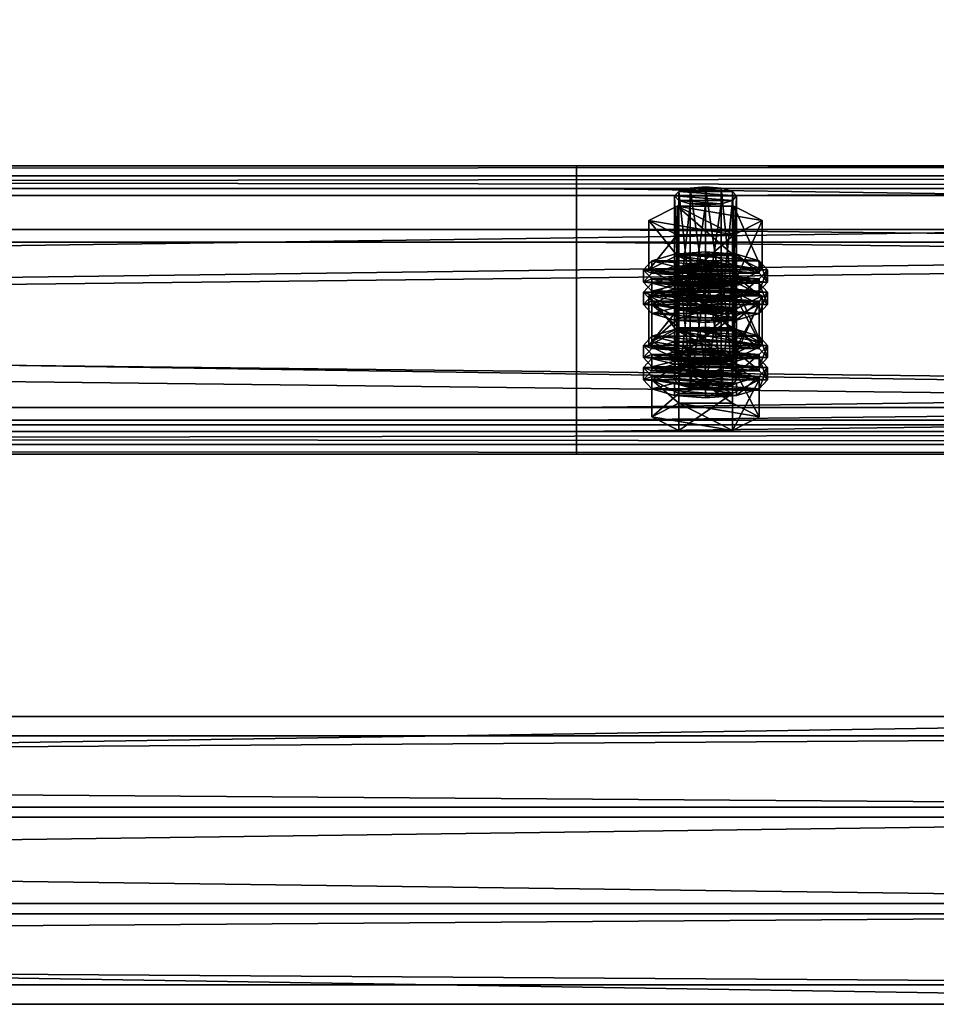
# Model space of a CAD drawing. Header units: millimetres. Extents: x 60485 to 71303, y 100 to 16900.
# Tile 521 of 656: x 62792 to 62970, y 13572 to 13763. Entities that reach past the tile are written whole.
import ezdxf

# ---------------------------------------------------------------- set-up
doc = ezdxf.new("R2010")
doc.units = ezdxf.units.MM
for name, color, linetype in [('13', 7, 'Continuous'), ('3', 7, 'Continuous'), ('4', 7, 'Continuous'), ('9', 7, 'Continuous')]:
    doc.layers.add(name, color=color, linetype=linetype)

msp = doc.modelspace()

# ---------------------------------------------------------------- meshes
at = {"layer": '13', "color": 7}
mesh = msp.add_polyface(dxfattribs=at)
corners = [(62925, 13727.08, 4059.13), (62922, 13727.31, 4059.9), (62922, 13706.28, 4066.34), (62919.8, 13727.96, 4062), (62919.8, 13706.92, 4068.44), (62919, 13728.83, 4064.87), (62919, 13707.8, 4071.31), (62919.8, 13729.71, 4067.74), (62919.8, 13708.67, 4074.17), (62922, 13730.35, 4069.84), (62922, 13709.32, 4076.27), (62925, 13730.59, 4070.61), (62925, 13709.55, 4077.04), (62928, 13727.31, 4059.9), (62930.2, 13727.96, 4062), (62931, 13728.83, 4064.87), (62930.2, 13729.71, 4067.74), (62928, 13730.35, 4069.84), (62930.48, 13721.27, 4057.25), (62919.52, 13721.27, 4057.25), (62919.52, 13711.71, 4060.17), (62914.03, 13724.05, 4066.33), (62914.03, 13714.49, 4069.26), (62919.52, 13726.83, 4075.42), (62919.52, 13717.27, 4078.34), (62930.48, 13717.27, 4078.34), (62930.48, 13711.71, 4060.17), (62914.61, 13711.94, 4076.31), (62935.39, 13711.94, 4076.31), (62919, 13713.23, 4080.51), (62931, 13713.23, 4080.51), (62925, 13713.7, 4082.05), (62914.61, 13712.73, 4063.52), (62913, 13714.49, 4069.26), (62913, 13712.1, 4069.99), (62914.61, 13716.24, 4075), (62914.61, 13713.85, 4075.73), (62919, 13717.53, 4079.2), (62919, 13715.14, 4079.93), (62925, 13718, 4080.73), (62925, 13715.61, 4081.46), (62935.39, 13712.73, 4063.52), (62937, 13714.49, 4069.26), (62935.39, 13716.24, 4075), (62931, 13717.53, 4079.2), (62935.39, 13713.85, 4075.73), (62937, 13712.1, 4069.99), (62922, 13712.69, 4012.09), (62928, 13712.69, 4012.09), (62919.8, 13713.33, 4014.19), (62930.2, 13713.33, 4014.19), (62919, 13714.21, 4017.06), (62931, 13714.21, 4017.06), (62919.8, 13715.09, 4019.93), (62930.2, 13715.09, 4019.93), (62922, 13715.73, 4022.03)]
mesh.append_faces([[corners[k] for k in face] for face in [(5, 8, 6, 6), (7, 10, 8, 8), (9, 12, 10, 10), (13, 1, 0, 0), (9, 17, 11, 11), (19, 22, 20, 20), (21, 24, 22, 22), (23, 25, 24, 24), (18, 21, 19, 19), (29, 30, 31, 31), (33, 36, 34, 34), (35, 38, 36, 36), (37, 40, 38, 38), (37, 44, 39, 39)]], dxfattribs={"vtx0": -1, "color": 7})
mesh.append_faces([[corners[k] for k in face] for face in [(1, 13, 3, 3), (3, 14, 5, 5), (5, 15, 7, 7), (7, 16, 9, 9), (21, 18, 23, 23), (24, 26, 22, 22), (27, 28, 29, 29), (32, 41, 33, 33), (33, 42, 35, 35), (35, 43, 37, 37), (38, 45, 36, 36), (36, 46, 34, 34), (47, 48, 49, 49), (49, 50, 51, 51), (51, 52, 53, 53), (53, 54, 55, 55)]], dxfattribs={"vtx0": -1, "vtx1": -1, "color": 7})
mesh.append_faces([[corners[k] for k in face] for face in [(0, 1, 2, 2), (1, 3, 4, 4), (3, 5, 6, 6), (5, 7, 8, 8), (7, 9, 10, 10), (9, 11, 12, 12), (18, 19, 20, 20), (19, 21, 22, 22), (21, 23, 24, 24), (32, 33, 34, 34), (33, 35, 36, 36), (35, 37, 38, 38), (37, 39, 40, 40)]], dxfattribs={"vtx2": -1, "vtx3": -1, "color": 7})
mesh = msp.add_polyface(dxfattribs=at)
corners = [(62931, 13728.83, 4064.87), (62930.2, 13727.96, 4062), (62930.2, 13706.92, 4068.44), (62931, 13707.8, 4071.31), (62928, 13727.31, 4059.9), (62928, 13706.28, 4066.34), (62925, 13727.08, 4059.13), (62925, 13706.04, 4065.57), (62925, 13730.59, 4070.61), (62928, 13730.35, 4069.84), (62928, 13709.32, 4076.27), (62925, 13709.55, 4077.04), (62930.2, 13729.71, 4067.74), (62930.2, 13708.67, 4074.17), (62919.8, 13727.96, 4062), (62919, 13728.83, 4064.87), (62919.8, 13729.71, 4067.74), (62922, 13730.35, 4069.84), (62935.97, 13724.05, 4066.33), (62930.48, 13721.27, 4057.25), (62930.48, 13711.71, 4060.17), (62935.97, 13714.49, 4069.26), (62919.52, 13711.71, 4060.17), (62919.52, 13726.83, 4075.42), (62930.48, 13726.83, 4075.42), (62930.48, 13717.27, 4078.34), (62919.52, 13717.27, 4078.34), (62919, 13713.23, 4080.51), (62935.39, 13711.94, 4076.31), (62931, 13713.23, 4080.51), (62925, 13718, 4080.73), (62931, 13717.53, 4079.2), (62931, 13715.14, 4079.93), (62925, 13715.61, 4081.46), (62935.39, 13716.24, 4075), (62935.39, 13713.85, 4075.73), (62937, 13714.49, 4069.26), (62937, 13712.1, 4069.99), (62913, 13714.49, 4069.26), (62935.39, 13712.73, 4063.52), (62914.61, 13716.24, 4075), (62919, 13717.53, 4079.2), (62919, 13715.14, 4079.93), (62914.61, 13713.85, 4075.73), (62928, 13712.69, 4012.09), (62922, 13712.69, 4012.09), (62925, 13712.45, 4011.32), (62919.8, 13713.33, 4014.19), (62930.2, 13713.33, 4014.19), (62919, 13714.21, 4017.06), (62931, 13714.21, 4017.06), (62919.8, 13715.09, 4019.93), (62930.2, 13715.09, 4019.93), (62922, 13715.73, 4022.03), (62928, 13715.73, 4022.03), (62925, 13715.96, 4022.79)]
mesh.append_faces([[corners[k] for k in face] for face in [(0, 2, 3, 3), (8, 10, 11, 11), (9, 13, 10, 10), (12, 3, 13, 13), (18, 20, 21, 21), (19, 22, 20, 20), (24, 21, 25, 25), (23, 18, 24, 24), (21, 26, 25, 25), (30, 32, 33, 33), (31, 35, 32, 32), (34, 37, 35, 35), (32, 42, 33, 33), (44, 45, 46, 46), (53, 54, 55, 55)]], dxfattribs={"vtx0": -1, "color": 7})
mesh.append_faces([[corners[k] for k in face] for face in [(14, 4, 1, 1), (15, 1, 0, 0), (16, 0, 12, 12), (17, 12, 9, 9), (23, 19, 18, 18), (26, 21, 20, 20), (27, 28, 29, 29), (38, 39, 36, 36), (40, 36, 34, 34), (41, 34, 31, 31), (42, 32, 35, 35), (43, 35, 37, 37), (47, 44, 48, 48), (49, 48, 50, 50), (51, 50, 52, 52), (53, 52, 54, 54)]], dxfattribs={"vtx0": -1, "vtx2": -1, "vtx3": -1, "color": 7})
mesh.append_faces([[corners[k] for k in face] for face in [(0, 1, 2, 2), (1, 4, 5, 5), (4, 6, 7, 7), (8, 9, 10, 10), (9, 12, 13, 13), (12, 0, 3, 3), (18, 19, 20, 20), (23, 24, 25, 25), (24, 18, 21, 21), (30, 31, 32, 32), (31, 34, 35, 35), (34, 36, 37, 37)]], dxfattribs={"vtx2": -1, "vtx3": -1, "color": 7})
mesh = msp.add_polyface(dxfattribs=at)
corners = [(62925, 13727.08, 4059.13), (62922, 13706.28, 4066.34), (62925, 13706.04, 4065.57), (62922, 13727.31, 4059.9), (62919.8, 13706.92, 4068.44), (62919.8, 13727.96, 4062), (62919, 13707.8, 4071.31), (62928, 13709.32, 4076.27), (62922, 13709.32, 4076.27), (62925, 13709.55, 4077.04), (62930.2, 13708.67, 4074.17), (62919.8, 13708.67, 4074.17), (62931, 13707.8, 4071.31), (62930.2, 13706.92, 4068.44), (62928, 13706.28, 4066.34), (62914.61, 13707.8, 4071.31), (62919.8, 13710.43, 4079.91), (62919.8, 13703.26, 4082.11), (62930.2, 13705.16, 4062.7), (62919.8, 13705.16, 4062.7), (62914.03, 13714.49, 4069.26), (62930.48, 13711.71, 4060.17), (62919.52, 13711.71, 4060.17), (62925, 13706.68, 4059.1), (62919, 13707.15, 4060.64), (62919, 13704.76, 4061.37), (62914.61, 13708.43, 4064.84), (62914.61, 13706.04, 4065.57), (62913, 13710.19, 4070.57), (62913, 13707.8, 4071.31), (62914.61, 13711.94, 4076.31), (62914.61, 13709.55, 4077.04), (62919, 13713.23, 4080.51), (62919, 13710.84, 4081.24), (62925, 13713.7, 4082.05), (62925, 13711.31, 4082.78), (62931, 13707.15, 4060.64), (62935.39, 13708.43, 4064.84), (62937, 13710.19, 4070.57), (62935.39, 13709.55, 4077.04), (62937, 13707.8, 4071.31), (62935.39, 13706.04, 4065.57), (62925, 13710.98, 4057.78), (62919, 13711.45, 4059.32), (62919, 13709.06, 4060.05), (62925, 13708.59, 4058.51), (62914.61, 13712.73, 4063.52), (62914.61, 13710.34, 4064.25), (62913, 13712.1, 4069.99), (62931, 13711.45, 4059.32), (62935.39, 13710.34, 4064.25), (62931, 13709.06, 4060.05), (62922, 13715.73, 4022.03), (62925, 13715.96, 4022.79), (62925, 13694.93, 4029.23), (62914.03, 13709.43, 4018.52), (62919.52, 13712.21, 4027.6), (62919.52, 13702.64, 4030.53), (62930.48, 13706.65, 4009.44), (62919.52, 13706.65, 4009.44), (62935.97, 13709.43, 4018.52)]
mesh.append_faces([[corners[k] for k in face] for face in [(0, 1, 2, 2), (3, 4, 1, 1), (5, 6, 4, 4), (7, 8, 9, 9), (1, 14, 2, 2), (18, 15, 19, 19), (20, 21, 22, 22), (24, 27, 25, 25), (26, 29, 27, 27), (28, 31, 29, 29), (30, 33, 31, 31), (32, 35, 33, 33), (36, 24, 23, 23), (42, 44, 45, 45), (43, 47, 44, 44), (46, 48, 47, 47), (58, 55, 59, 59)]], dxfattribs={"vtx0": -1, "color": 7})
mesh.append_faces([[corners[k] for k in face] for face in [(8, 10, 11, 11), (11, 12, 6, 6), (6, 13, 4, 4), (4, 14, 1, 1), (15, 18, 16, 16), (24, 36, 26, 26), (26, 37, 28, 28), (28, 38, 30, 30), (33, 39, 31, 31), (31, 40, 29, 29), (29, 41, 27, 27), (43, 49, 46, 46), (48, 50, 47, 47), (47, 51, 44, 44), (55, 60, 56, 56)]], dxfattribs={"vtx0": -1, "vtx1": -1, "color": 7})
mesh.append_faces([[corners[k] for k in face] for face in [(15, 16, 17, 17), (23, 24, 25, 25), (24, 26, 27, 27), (26, 28, 29, 29), (28, 30, 31, 31), (30, 32, 33, 33), (32, 34, 35, 35), (42, 43, 44, 44), (43, 46, 47, 47), (52, 53, 54, 54), (55, 56, 57, 57)]], dxfattribs={"vtx2": -1, "vtx3": -1, "color": 7})
mesh = msp.add_polyface(dxfattribs=at)
corners = [(62930.2, 13727.96, 4062), (62928, 13706.28, 4066.34), (62930.2, 13706.92, 4068.44), (62928, 13727.31, 4059.9), (62925, 13706.04, 4065.57), (62922, 13709.32, 4076.27), (62928, 13709.32, 4076.27), (62930.2, 13708.67, 4074.17), (62919.8, 13708.67, 4074.17), (62931, 13707.8, 4071.31), (62919, 13707.8, 4071.31), (62919.8, 13706.92, 4068.44), (62919.8, 13710.43, 4079.91), (62930.2, 13710.43, 4079.91), (62930.2, 13703.26, 4082.11), (62930.2, 13705.16, 4062.7), (62935.39, 13707.8, 4071.31), (62937, 13710.19, 4070.57), (62935.39, 13708.43, 4064.84), (62935.39, 13706.04, 4065.57), (62937, 13707.8, 4071.31), (62931, 13707.15, 4060.64), (62931, 13704.76, 4061.37), (62925, 13706.68, 4059.1), (62925, 13704.29, 4059.83), (62925, 13713.7, 4082.05), (62931, 13713.23, 4080.51), (62931, 13710.84, 4081.24), (62925, 13711.31, 4082.78), (62935.39, 13711.94, 4076.31), (62935.39, 13709.55, 4077.04), (62914.61, 13708.43, 4064.84), (62913, 13710.19, 4070.57), (62914.61, 13711.94, 4076.31), (62919, 13710.84, 4081.24), (62914.61, 13709.55, 4077.04), (62913, 13707.8, 4071.31), (62914.61, 13706.04, 4065.57), (62937, 13714.49, 4069.26), (62935.39, 13712.73, 4063.52), (62935.39, 13710.34, 4064.25), (62937, 13712.1, 4069.99), (62931, 13711.45, 4059.32), (62931, 13709.06, 4060.05), (62925, 13710.98, 4057.78), (62925, 13708.59, 4058.51), (62919, 13711.45, 4059.32), (62914.61, 13712.73, 4063.52), (62913, 13712.1, 4069.99), (62914.61, 13710.34, 4064.25), (62919, 13709.06, 4060.05), (62919.52, 13712.21, 4027.6), (62930.48, 13712.21, 4027.6), (62930.48, 13702.64, 4030.53), (62935.97, 13709.43, 4018.52), (62935.97, 13699.86, 4021.44), (62914.03, 13709.43, 4018.52), (62930.48, 13706.65, 4009.44)]
mesh.append_faces([[corners[k] for k in face] for face in [(0, 1, 2, 2), (3, 4, 1, 1), (12, 16, 13, 13), (17, 19, 20, 20), (18, 22, 19, 19), (25, 27, 28, 28), (26, 30, 27, 27), (29, 20, 30, 30), (27, 34, 28, 28), (38, 40, 41, 41), (39, 43, 40, 40), (42, 45, 43, 43), (42, 46, 44, 44), (50, 43, 45, 45), (51, 54, 52, 52)]], dxfattribs={"vtx0": -1, "color": 7})
mesh.append_faces([[corners[k] for k in face] for face in [(5, 6, 7, 7), (8, 7, 9, 9), (10, 9, 2, 2), (11, 2, 1, 1), (12, 15, 16, 16), (31, 21, 18, 18), (32, 18, 17, 17), (33, 17, 29, 29), (34, 27, 30, 30), (35, 30, 20, 20), (36, 20, 19, 19), (37, 19, 22, 22), (47, 42, 39, 39), (48, 41, 40, 40), (49, 40, 43, 43), (56, 57, 54, 54)]], dxfattribs={"vtx0": -1, "vtx2": -1, "vtx3": -1, "color": 7})
mesh.append_faces([[corners[k] for k in face] for face in [(12, 13, 14, 14), (17, 18, 19, 19), (18, 21, 22, 22), (21, 23, 24, 24), (25, 26, 27, 27), (26, 29, 30, 30), (29, 17, 20, 20), (38, 39, 40, 40), (39, 42, 43, 43), (42, 44, 45, 45), (51, 52, 53, 53), (52, 54, 55, 55)]], dxfattribs={"vtx2": -1, "vtx3": -1, "color": 7})
mesh = msp.add_polyface(dxfattribs=at)
corners = [(62935.39, 13707.8, 4071.31), (62930.2, 13705.16, 4062.7), (62930.2, 13697.99, 4064.89), (62935.39, 13700.62, 4073.5), (62919.8, 13697.99, 4064.89), (62930.2, 13710.43, 4079.91), (62930.2, 13703.26, 4082.11), (62919.8, 13703.26, 4082.11), (62931, 13707.15, 4060.64), (62925, 13704.29, 4059.83), (62931, 13704.76, 4061.37), (62931, 13714.21, 4017.06), (62930.2, 13713.33, 4014.19), (62930.2, 13692.29, 4020.62), (62931, 13693.17, 4023.49), (62928, 13712.69, 4012.09), (62928, 13691.65, 4018.52), (62925, 13712.45, 4011.32), (62925, 13691.42, 4017.75), (62925, 13715.96, 4022.79), (62928, 13715.73, 4022.03), (62928, 13694.69, 4028.46), (62925, 13694.93, 4029.23), (62930.2, 13715.09, 4019.93), (62930.2, 13694.05, 4026.36), (62935.97, 13709.43, 4018.52), (62930.48, 13706.65, 4009.44), (62930.48, 13697.09, 4012.36), (62935.97, 13699.86, 4021.44), (62919.52, 13697.09, 4012.36), (62930.48, 13712.21, 4027.6), (62930.48, 13702.64, 4030.53), (62919.52, 13702.64, 4030.53), (62925, 13699.07, 4034.24), (62931, 13698.6, 4032.7), (62931, 13696.21, 4033.43), (62919, 13698.6, 4032.7), (62935.39, 13697.32, 4028.5), (62937, 13699.86, 4021.44), (62935.39, 13698.11, 4015.71), (62935.39, 13695.72, 4016.44), (62937, 13697.47, 4022.18), (62925, 13703.37, 4032.92), (62931, 13702.9, 4031.38), (62931, 13700.51, 4032.11), (62925, 13700.98, 4033.65), (62935.39, 13701.62, 4027.18), (62935.39, 13699.23, 4027.91), (62914.61, 13698.11, 4015.71), (62931, 13696.82, 4011.51), (62913, 13699.86, 4021.44), (62914.61, 13701.62, 4027.18), (62919, 13702.9, 4031.38), (62919, 13700.51, 4032.11), (62914.61, 13699.23, 4027.91)]
mesh.append_faces([[corners[k] for k in face] for face in [(0, 2, 3, 3), (1, 4, 2, 2), (5, 3, 6, 6), (3, 7, 6, 6), (8, 9, 10, 10), (11, 13, 14, 14), (12, 16, 13, 13), (19, 21, 22, 22), (20, 24, 21, 21), (23, 14, 24, 24), (25, 27, 28, 28), (26, 29, 27, 27), (30, 28, 31, 31), (28, 32, 31, 31), (38, 40, 41, 41), (42, 44, 45, 45), (43, 47, 44, 44), (46, 41, 47, 47), (52, 43, 42, 42), (44, 53, 45, 45)]], dxfattribs={"vtx0": -1, "color": 7})
mesh.append_faces([[corners[k] for k in face] for face in [(7, 3, 2, 2), (32, 28, 27, 27), (36, 37, 34, 34), (48, 49, 39, 39), (50, 39, 38, 38), (51, 38, 46, 46), (52, 46, 43, 43), (53, 44, 47, 47), (54, 47, 41, 41)]], dxfattribs={"vtx0": -1, "vtx2": -1, "vtx3": -1, "color": 7})
mesh.append_faces([[corners[k] for k in face] for face in [(0, 1, 2, 2), (5, 0, 3, 3), (11, 12, 13, 13), (12, 15, 16, 16), (15, 17, 18, 18), (19, 20, 21, 21), (20, 23, 24, 24), (23, 11, 14, 14), (25, 26, 27, 27), (33, 34, 35, 35), (38, 39, 40, 40), (42, 43, 44, 44), (43, 46, 47, 47), (46, 38, 41, 41)]], dxfattribs={"vtx2": -1, "vtx3": -1, "color": 7})
mesh = msp.add_polyface(dxfattribs=at)
corners = [(62930.2, 13705.16, 4062.7), (62919.8, 13705.16, 4062.7), (62919.8, 13697.99, 4064.89), (62914.61, 13707.8, 4071.31), (62914.61, 13700.62, 4073.5), (62919.8, 13703.26, 4082.11), (62919.8, 13710.43, 4079.91), (62930.2, 13703.26, 4082.11), (62930.2, 13697.99, 4064.89), (62925, 13706.68, 4059.1), (62919, 13704.76, 4061.37), (62925, 13704.29, 4059.83), (62914.61, 13706.04, 4065.57), (62931, 13704.76, 4061.37), (62925, 13712.45, 4011.32), (62922, 13712.69, 4012.09), (62922, 13691.65, 4018.52), (62919.8, 13713.33, 4014.19), (62919.8, 13692.29, 4020.62), (62919, 13714.21, 4017.06), (62919, 13693.17, 4023.49), (62919.8, 13715.09, 4019.93), (62919.8, 13694.05, 4026.36), (62922, 13715.73, 4022.03), (62922, 13694.69, 4028.46), (62925, 13694.93, 4029.23), (62930.48, 13706.65, 4009.44), (62919.52, 13706.65, 4009.44), (62919.52, 13697.09, 4012.36), (62914.03, 13709.43, 4018.52), (62914.03, 13699.86, 4021.44), (62919.52, 13702.64, 4030.53), (62919.52, 13712.21, 4027.6), (62930.48, 13702.64, 4030.53), (62930.48, 13697.09, 4012.36), (62914.61, 13697.32, 4028.5), (62919, 13698.6, 4032.7), (62919, 13696.21, 4033.43), (62925, 13699.07, 4034.24), (62925, 13696.68, 4034.97), (62935.39, 13697.32, 4028.5), (62931, 13698.6, 4032.7), (62914.61, 13698.11, 4015.71), (62913, 13699.86, 4021.44), (62913, 13697.47, 4022.18), (62914.61, 13701.62, 4027.18), (62914.61, 13699.23, 4027.91), (62919, 13702.9, 4031.38), (62919, 13700.51, 4032.11), (62925, 13703.37, 4032.92), (62925, 13700.98, 4033.65), (62919, 13696.82, 4011.51), (62931, 13696.82, 4011.51), (62935.39, 13698.11, 4015.71), (62937, 13699.86, 4021.44), (62935.39, 13701.62, 4027.18), (62935.39, 13699.23, 4027.91), (62937, 13697.47, 4022.18)]
mesh.append_faces([[corners[k] for k in face] for face in [(1, 4, 2, 2), (3, 5, 4, 4), (6, 7, 5, 5), (4, 8, 2, 2), (9, 10, 11, 11), (10, 13, 11, 11), (17, 20, 18, 18), (19, 22, 20, 20), (21, 24, 22, 22), (23, 25, 24, 24), (27, 30, 28, 28), (29, 31, 30, 30), (32, 33, 31, 31), (30, 34, 28, 28), (36, 41, 38, 38), (43, 46, 44, 44), (45, 48, 46, 46), (47, 50, 48, 48)]], dxfattribs={"vtx0": -1, "color": 7})
mesh.append_faces([[corners[k] for k in face] for face in [(5, 8, 4, 4), (12, 13, 10, 10), (31, 34, 30, 30), (35, 40, 36, 36), (51, 52, 42, 42), (42, 53, 43, 43), (43, 54, 45, 45), (45, 55, 47, 47), (48, 56, 46, 46), (46, 57, 44, 44)]], dxfattribs={"vtx0": -1, "vtx1": -1, "color": 7})
mesh.append_faces([[corners[k] for k in face] for face in [(0, 1, 2, 2), (1, 3, 4, 4), (14, 15, 16, 16), (15, 17, 18, 18), (17, 19, 20, 20), (19, 21, 22, 22), (21, 23, 24, 24), (26, 27, 28, 28), (27, 29, 30, 30), (35, 36, 37, 37), (36, 38, 39, 39), (42, 43, 44, 44), (43, 45, 46, 46), (45, 47, 48, 48), (47, 49, 50, 50)]], dxfattribs={"vtx2": -1, "vtx3": -1, "color": 7})
mesh = msp.add_polyface(dxfattribs=at)
corners = [(62925, 13712.45, 4011.32), (62922, 13691.65, 4018.52), (62925, 13691.42, 4017.75), (62922, 13712.69, 4012.09), (62919.8, 13692.29, 4020.62), (62925, 13694.93, 4029.23), (62930.2, 13694.05, 4026.36), (62922, 13694.69, 4028.46), (62919.8, 13694.05, 4026.36), (62931, 13693.17, 4023.49), (62919, 13693.17, 4023.49), (62930.2, 13692.29, 4020.62), (62928, 13691.65, 4018.52), (62930.2, 13690.54, 4014.89), (62919.8, 13690.54, 4014.89), (62919.8, 13683.37, 4017.08), (62914.61, 13693.17, 4023.49), (62914.61, 13686, 4025.69), (62919.8, 13695.8, 4032.1), (62919.8, 13688.63, 4034.29), (62930.2, 13688.63, 4034.29), (62930.2, 13683.37, 4017.08), (62925, 13692.05, 4011.29), (62919, 13692.52, 4012.82), (62919, 13690.13, 4013.55), (62925, 13689.66, 4012.02), (62914.61, 13693.81, 4017.02), (62914.61, 13691.42, 4017.75), (62913, 13695.56, 4022.76), (62913, 13693.17, 4023.49), (62914.61, 13697.32, 4028.5), (62914.61, 13694.93, 4029.23), (62919, 13696.21, 4033.43), (62919, 13698.6, 4032.7), (62925, 13696.68, 4034.97), (62931, 13692.52, 4012.82), (62935.39, 13693.81, 4017.02), (62937, 13695.56, 4022.76), (62935.39, 13694.93, 4029.23), (62937, 13693.17, 4023.49), (62935.39, 13691.42, 4017.75), (62931, 13690.13, 4013.55), (62925, 13696.35, 4009.97), (62919, 13696.82, 4011.51), (62919, 13694.43, 4012.24), (62925, 13693.96, 4010.7), (62914.61, 13698.11, 4015.71), (62914.61, 13695.72, 4016.44), (62913, 13697.47, 4022.18), (62935.39, 13695.72, 4016.44), (62931, 13694.43, 4012.24)]
mesh.append_faces([[corners[k] for k in face] for face in [(0, 1, 2, 2), (3, 4, 1, 1), (1, 12, 2, 2), (14, 17, 15, 15), (16, 19, 17, 17), (18, 20, 19, 19), (13, 16, 14, 14), (17, 21, 15, 15), (22, 24, 25, 25), (23, 27, 24, 24), (26, 29, 27, 27), (28, 31, 29, 29), (30, 32, 31, 31), (33, 34, 32, 32), (35, 23, 22, 22), (42, 44, 45, 45), (43, 47, 44, 44), (46, 48, 47, 47)]], dxfattribs={"vtx0": -1, "color": 7})
mesh.append_faces([[corners[k] for k in face] for face in [(5, 6, 7, 7), (7, 6, 8, 8), (8, 9, 10, 10), (10, 11, 4, 4), (4, 12, 1, 1), (16, 13, 18, 18), (19, 21, 17, 17), (23, 35, 26, 26), (26, 36, 28, 28), (28, 37, 30, 30), (32, 38, 31, 31), (31, 39, 29, 29), (29, 40, 27, 27), (27, 41, 24, 24), (48, 49, 47, 47), (47, 50, 44, 44)]], dxfattribs={"vtx0": -1, "vtx1": -1, "color": 7})
mesh.append_faces([[corners[k] for k in face] for face in [(13, 14, 15, 15), (14, 16, 17, 17), (16, 18, 19, 19), (22, 23, 24, 24), (23, 26, 27, 27), (26, 28, 29, 29), (28, 30, 31, 31), (42, 43, 44, 44), (43, 46, 47, 47)]], dxfattribs={"vtx2": -1, "vtx3": -1, "color": 7})
mesh = msp.add_polyface(dxfattribs=at)
corners = [(62928, 13712.69, 4012.09), (62925, 13691.42, 4017.75), (62928, 13691.65, 4018.52), (62930.2, 13694.05, 4026.36), (62925, 13694.93, 4029.23), (62928, 13694.69, 4028.46), (62919.8, 13694.05, 4026.36), (62931, 13693.17, 4023.49), (62919, 13693.17, 4023.49), (62930.2, 13692.29, 4020.62), (62919.8, 13692.29, 4020.62), (62935.39, 13693.17, 4023.49), (62930.2, 13690.54, 4014.89), (62930.2, 13683.37, 4017.08), (62935.39, 13686, 4025.69), (62919.8, 13683.37, 4017.08), (62919.8, 13695.8, 4032.1), (62930.2, 13695.8, 4032.1), (62930.2, 13688.63, 4034.29), (62919.8, 13688.63, 4034.29), (62937, 13695.56, 4022.76), (62935.39, 13693.81, 4017.02), (62935.39, 13691.42, 4017.75), (62937, 13693.17, 4023.49), (62931, 13692.52, 4012.82), (62931, 13690.13, 4013.55), (62925, 13692.05, 4011.29), (62925, 13689.66, 4012.02), (62925, 13699.07, 4034.24), (62931, 13696.21, 4033.43), (62925, 13696.68, 4034.97), (62931, 13698.6, 4032.7), (62935.39, 13697.32, 4028.5), (62935.39, 13694.93, 4029.23), (62914.61, 13693.81, 4017.02), (62913, 13695.56, 4022.76), (62914.61, 13697.32, 4028.5), (62919, 13696.21, 4033.43), (62914.61, 13694.93, 4029.23), (62913, 13693.17, 4023.49), (62914.61, 13691.42, 4017.75), (62919, 13690.13, 4013.55), (62935.39, 13698.11, 4015.71), (62931, 13696.82, 4011.51), (62931, 13694.43, 4012.24), (62935.39, 13695.72, 4016.44), (62925, 13696.35, 4009.97), (62925, 13693.96, 4010.7), (62919, 13696.82, 4011.51), (62913, 13697.47, 4022.18), (62937, 13697.47, 4022.18), (62914.61, 13695.72, 4016.44), (62919, 13694.43, 4012.24)]
mesh.append_faces([[corners[k] for k in face] for face in [(0, 1, 2, 2), (3, 4, 5, 5), (11, 13, 14, 14), (12, 15, 13, 13), (17, 14, 18, 18), (16, 11, 17, 17), (14, 19, 18, 18), (20, 22, 23, 23), (21, 25, 22, 22), (24, 27, 25, 25), (28, 29, 30, 30), (31, 33, 29, 29), (32, 23, 33, 33), (29, 37, 30, 30), (41, 25, 27, 27), (42, 44, 45, 45), (43, 47, 44, 44), (43, 48, 46, 46), (52, 44, 47, 47)]], dxfattribs={"vtx0": -1, "color": 7})
mesh.append_faces([[corners[k] for k in face] for face in [(6, 3, 7, 7), (8, 7, 9, 9), (10, 9, 2, 2), (16, 12, 11, 11), (19, 14, 13, 13), (34, 24, 21, 21), (35, 21, 20, 20), (36, 20, 32, 32), (37, 29, 33, 33), (38, 33, 23, 23), (39, 23, 22, 22), (40, 22, 25, 25), (49, 50, 45, 45), (51, 45, 44, 44)]], dxfattribs={"vtx0": -1, "vtx2": -1, "vtx3": -1, "color": 7})
mesh.append_faces([[corners[k] for k in face] for face in [(11, 12, 13, 13), (16, 17, 18, 18), (17, 11, 14, 14), (20, 21, 22, 22), (21, 24, 25, 25), (24, 26, 27, 27), (31, 32, 33, 33), (32, 20, 23, 23), (42, 43, 44, 44), (43, 46, 47, 47)]], dxfattribs={"vtx2": -1, "vtx3": -1, "color": 7})
at = {"layer": '3', "color": 91}
mesh = msp.add_polyface(dxfattribs=at)
corners = [(63089.16, 16586.83, 3016.38), (63130.95, 16554.13, 3026.37), (60710.84, 13725.77, 3891.09), (60669.05, 13758.47, 3881.09), (63130.95, 16575.76, 3097.14), (60710.84, 13747.41, 3961.85), (63089.16, 16608.46, 3087.14), (60669.05, 13780.11, 3951.86), (63086.83, 16587.77, 3012.95), (63086.83, 16611.16, 3089.46), (60666.73, 13782.8, 3954.17), (60666.73, 13759.41, 3877.66), (63133.27, 16574.82, 3100.57), (60713.17, 13746.47, 3965.28), (63133.27, 16551.43, 3024.06), (60713.17, 13723.08, 3888.77)]
mesh.append_faces([[corners[k] for k in face] for face in [(0, 2, 3, 3), (1, 5, 2, 2), (4, 7, 5, 5), (6, 3, 7, 7), (8, 10, 11, 11), (9, 13, 10, 10), (12, 15, 13, 13), (14, 11, 15, 15)]], dxfattribs={"vtx0": -1, "color": 91})
mesh.append_faces([[corners[k] for k in face] for face in [(9, 6, 12, 12), (6, 8, 0, 0), (0, 8, 1, 1), (12, 4, 14, 14), (4, 12, 6, 6), (14, 1, 8, 8), (11, 3, 15, 15), (3, 10, 7, 7), (7, 10, 5, 5), (15, 2, 13, 13), (2, 15, 3, 3), (13, 5, 10, 10)]], dxfattribs={"vtx0": -1, "vtx1": -1, "color": 91})
mesh.append_faces([[corners[k] for k in face] for face in [(6, 9, 8, 8), (14, 4, 1, 1), (3, 11, 10, 10), (13, 2, 5, 5)]], dxfattribs={"vtx0": -1, "vtx2": -1, "vtx3": -1, "color": 91})
mesh.append_faces([[corners[k] for k in face] for face in [(0, 1, 2, 2), (1, 4, 5, 5), (4, 6, 7, 7), (6, 0, 3, 3), (8, 9, 10, 10), (9, 12, 13, 13), (12, 14, 15, 15), (14, 8, 11, 11)]], dxfattribs={"vtx2": -1, "vtx3": -1, "color": 91})
at = {"layer": '4', "color": 171}
mesh = msp.add_polyface(dxfattribs=at)
corners = [(63112, 13608.36, 3937.44), (63112, 13575.85, 3947.38), (60688, 13575.85, 3947.38), (60688, 13608.36, 3937.44), (63112, 13591.64, 3999.02), (60688, 13591.64, 3999.02), (63112, 13624.15, 3989.08), (60688, 13624.15, 3989.08), (63112, 13610.35, 3933.69), (63112, 13627.9, 3991.07), (60688, 13627.9, 3991.07), (60688, 13610.35, 3933.69), (63112, 13589.65, 4002.77), (60688, 13589.65, 4002.77), (63112, 13572.1, 3945.39), (60688, 13572.1, 3945.39)]
mesh.append_faces([[corners[k] for k in face] for face in [(0, 2, 3, 3), (1, 5, 2, 2), (4, 7, 5, 5), (6, 3, 7, 7), (8, 10, 11, 11), (9, 13, 10, 10), (12, 15, 13, 13), (14, 11, 15, 15)]], dxfattribs={"vtx0": -1, "color": 171})
mesh.append_faces([[corners[k] for k in face] for face in [(9, 6, 12, 12), (6, 8, 0, 0), (14, 0, 8, 8), (11, 3, 15, 15), (3, 10, 7, 7), (7, 10, 5, 5), (15, 2, 13, 13), (2, 15, 3, 3), (13, 5, 10, 10)]], dxfattribs={"vtx0": -1, "vtx1": -1, "color": 171})
mesh.append_faces([[corners[k] for k in face] for face in [(6, 9, 8, 8), (12, 6, 4, 4), (4, 14, 12, 12), (14, 4, 1, 1), (14, 1, 0, 0), (3, 11, 10, 10), (13, 2, 5, 5)]], dxfattribs={"vtx0": -1, "vtx2": -1, "vtx3": -1, "color": 171})
mesh.append_faces([[corners[k] for k in face] for face in [(0, 1, 2, 2), (1, 4, 5, 5), (4, 6, 7, 7), (6, 0, 3, 3), (8, 9, 10, 10), (9, 12, 13, 13), (12, 14, 15, 15), (14, 8, 11, 11)]], dxfattribs={"vtx2": -1, "vtx3": -1, "color": 171})
at = {"layer": '9', "color": 243}
mesh = msp.add_polyface(dxfattribs=at)
corners = [(60500, 13730.27, 3975.54), (60500, 13685.32, 3989.29), (63500, 13685.32, 3989.29), (63500, 13730.27, 3975.54), (60500, 13719.84, 4102.13), (63500, 13719.84, 4102.13), (60500, 13684.46, 4112.95), (63500, 13684.46, 4112.95), (60500, 13680.65, 4100.52), (63500, 13680.65, 4100.52), (60500, 13678.74, 4101.11), (63500, 13678.74, 4101.11), (60500, 13683.13, 4115.45), (63500, 13683.13, 4115.45), (60500, 13722.34, 4103.46), (63500, 13722.34, 4103.46), (60500, 13687.82, 3990.62), (63500, 13687.82, 3990.62), (60500, 13728.94, 3978.04), (63500, 13728.94, 3978.04), (60500, 13732.74, 3990.47), (63500, 13732.74, 3990.47), (60500, 13734.66, 3989.89), (63500, 13734.66, 3989.89)]
mesh.append_faces([[corners[k] for k in face] for face in [(0, 2, 3, 3), (1, 5, 2, 2), (4, 7, 5, 5), (6, 9, 7, 7), (8, 11, 9, 9), (10, 13, 11, 11), (12, 15, 13, 13), (14, 17, 15, 15), (16, 19, 17, 17), (18, 21, 19, 19), (20, 23, 21, 21), (22, 3, 23, 23), (20, 0, 22, 22), (8, 12, 10, 10), (13, 9, 11, 11)]], dxfattribs={"vtx0": -1, "color": 243})
mesh.append_faces([[corners[k] for k in face] for face in [(1, 16, 4, 4), (16, 0, 18, 18), (18, 0, 20, 20), (12, 6, 14, 14), (14, 4, 16, 16), (3, 19, 23, 23), (19, 2, 17, 17), (15, 5, 13, 13)]], dxfattribs={"vtx0": -1, "vtx1": -1, "color": 243})
mesh.append_faces([[corners[k] for k in face] for face in [(16, 1, 0, 0), (12, 8, 6, 6), (14, 6, 4, 4), (19, 3, 2, 2), (17, 2, 5, 5), (5, 15, 17, 17), (13, 5, 7, 7), (13, 7, 9, 9)]], dxfattribs={"vtx0": -1, "vtx2": -1, "vtx3": -1, "color": 243})
mesh.append_faces([[corners[k] for k in face] for face in [(21, 23, 19, 19)]], dxfattribs={"vtx1": -1, "color": 243})
mesh.append_faces([[corners[k] for k in face] for face in [(0, 1, 2, 2), (1, 4, 5, 5), (4, 6, 7, 7), (6, 8, 9, 9), (8, 10, 11, 11), (10, 12, 13, 13), (12, 14, 15, 15), (14, 16, 17, 17), (16, 18, 19, 19), (18, 20, 21, 21), (20, 22, 23, 23), (22, 0, 3, 3)]], dxfattribs={"vtx2": -1, "vtx3": -1, "color": 243})
mesh = msp.add_polyface(dxfattribs=at)
corners = [(62900, 13730.27, 3975.54), (62900, 13685.32, 3989.29), (66100, 13685.32, 3989.29), (66100, 13730.27, 3975.54), (62900, 13719.84, 4102.13), (66100, 13719.84, 4102.13), (62900, 13684.46, 4112.95), (66100, 13684.46, 4112.95), (62900, 13680.65, 4100.52), (66100, 13680.65, 4100.52), (62900, 13678.74, 4101.11), (66100, 13678.74, 4101.11), (62900, 13683.13, 4115.45), (66100, 13683.13, 4115.45), (62900, 13722.34, 4103.46), (66100, 13722.34, 4103.46), (62900, 13687.82, 3990.62), (66100, 13687.82, 3990.62), (62900, 13728.94, 3978.04), (66100, 13728.94, 3978.04), (62900, 13732.74, 3990.47), (66100, 13732.74, 3990.47), (62900, 13734.66, 3989.89), (66100, 13734.66, 3989.89)]
mesh.append_faces([[corners[k] for k in face] for face in [(0, 2, 3, 3), (1, 5, 2, 2), (4, 7, 5, 5), (6, 9, 7, 7), (8, 11, 9, 9), (10, 13, 11, 11), (12, 15, 13, 13), (14, 17, 15, 15), (16, 19, 17, 17), (18, 21, 19, 19), (20, 23, 21, 21), (22, 3, 23, 23), (20, 0, 22, 22), (8, 12, 10, 10), (11, 7, 9, 9), (3, 21, 23, 23)]], dxfattribs={"vtx0": -1, "color": 243})
mesh.append_faces([[corners[k] for k in face] for face in [(0, 16, 1, 1), (16, 0, 18, 18), (18, 0, 20, 20), (12, 6, 14, 14), (14, 1, 16, 16), (2, 19, 3, 3), (19, 2, 17, 17), (17, 2, 15, 15), (15, 5, 13, 13), (13, 7, 11, 11), (21, 3, 19, 19)]], dxfattribs={"vtx0": -1, "vtx1": -1, "color": 243})
mesh.append_faces([[corners[k] for k in face] for face in [(12, 8, 6, 6), (14, 6, 4, 4), (14, 4, 1, 1), (15, 2, 5, 5), (13, 5, 7, 7)]], dxfattribs={"vtx0": -1, "vtx2": -1, "vtx3": -1, "color": 243})
mesh.append_faces([[corners[k] for k in face] for face in [(0, 1, 2, 2), (1, 4, 5, 5), (4, 6, 7, 7), (6, 8, 9, 9), (8, 10, 11, 11), (10, 12, 13, 13), (12, 14, 15, 15), (14, 16, 17, 17), (16, 18, 19, 19), (18, 20, 21, 21), (20, 22, 23, 23), (22, 0, 3, 3)]], dxfattribs={"vtx2": -1, "vtx3": -1, "color": 243})

doc.saveas('drawing.dxf')
